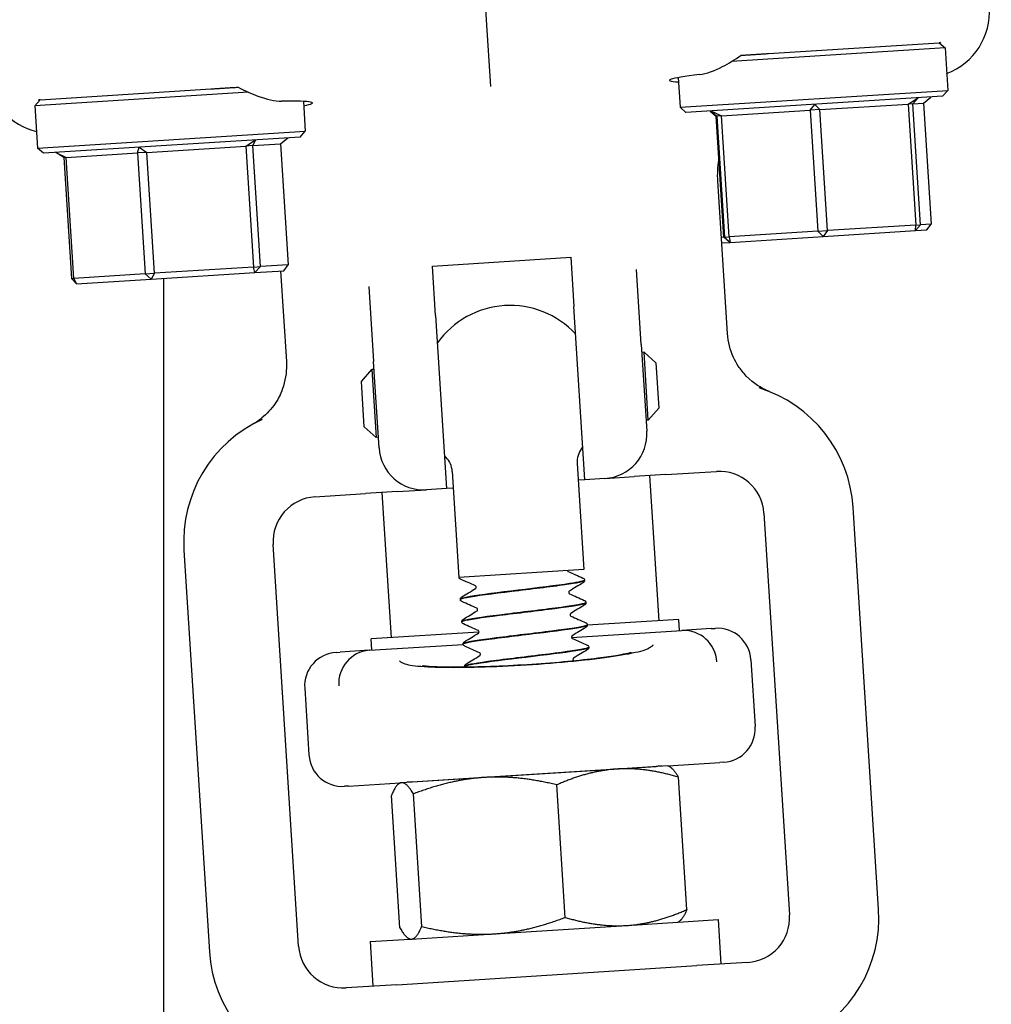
# Model space of a CAD drawing. Header units: inches. Extents: x 18 to 846, y -44 to 561.
# Tile 613 of 637: x 472.28 to 474.99, y 511.02 to 513.77. Entities that reach past the tile are written whole.
import ezdxf

# ---------------------------------------------------------------- set-up
doc = ezdxf.new("R2010")
doc.units = ezdxf.units.IN
doc.header["$LTSCALE"] = 24
doc.header["$MEASUREMENT"] = 0
doc.layers.add('Visible (ANSI)', color=7, linetype='Continuous', lineweight=30)

msp = doc.modelspace()

# ---------------------------------------------------------------- linework, layer by layer
at = {"layer": 'Visible (ANSI)'}
for p, q in [((473.55207, 514.21544), (473.58051, 513.7669)), ((473.58051, 513.7669), (473.59238, 513.57981)), ((474.36935, 513.67232), (474.8465, 513.70257)), ((474.85019, 513.7028), (474.8465, 513.70257)), ((474.8465, 513.70257), (474.86308, 513.68797)), ((474.86308, 513.68797), (474.26615, 513.65012)), ((474.86308, 513.68797), (474.87059, 513.56945)), ((474.11683, 513.60499), (474.1221, 513.522)), ((472.91512, 513.56446), (472.31819, 513.52661)), ((472.33279, 513.54319), (472.80994, 513.57344)), ((474.1221, 513.522), (474.87059, 513.56945)), ((474.85599, 513.55287), (474.87059, 513.56945)), ((472.33279, 513.54319), (472.31819, 513.52661)), ((472.33279, 513.54319), (472.3291, 513.54296)), ((473.06894, 513.53854), (473.0742, 513.45555)), ((474.85599, 513.55287), (474.13868, 513.50739)), ((474.76011, 513.53114), (474.78823, 513.54857)), ((474.78823, 513.54857), (474.7735, 513.53198)), ((474.80252, 513.53382), (474.82363, 513.55082)), ((472.31819, 513.52661), (472.3257, 513.4081)), ((474.13868, 513.50739), (474.1221, 513.522)), ((474.20644, 513.51169), (474.22315, 513.49709)), ((474.20815, 513.5118), (474.23823, 513.49805)), ((474.22461, 513.49718), (474.20815, 513.5118)), ((474.23823, 513.49805), (474.4864, 513.51378)), ((474.4864, 513.51378), (474.49904, 513.53024)), ((474.5134, 513.51549), (474.4864, 513.51378)), ((474.4864, 513.51378), (474.50783, 513.17571)), ((474.49904, 513.53024), (474.5134, 513.51549)), ((474.5134, 513.51549), (474.76011, 513.53114)), ((474.53484, 513.17742), (474.5134, 513.51549)), ((474.7735, 513.53198), (474.76011, 513.53114)), ((474.76011, 513.53114), (474.78155, 513.19306)), ((474.7735, 513.53198), (474.80252, 513.53382)), ((474.79493, 513.19391), (474.7735, 513.53198)), ((474.80252, 513.53382), (474.82396, 513.19575)), ((474.22315, 513.49709), (474.22461, 513.49718)), ((474.24458, 513.15902), (474.22315, 513.49709)), ((474.23823, 513.49805), (474.22461, 513.49718)), ((474.22461, 513.49718), (474.24604, 513.15911)), ((474.25967, 513.15997), (474.23823, 513.49805)), ((472.3257, 513.4081), (473.0742, 513.45555)), ((473.0596, 513.43897), (473.0742, 513.45555)), ((473.0596, 513.43897), (472.34229, 513.39349)), ((472.90811, 513.41371), (472.93481, 513.43106)), ((472.93481, 513.43106), (472.92745, 513.41494)), ((473.00481, 513.41984), (473.02549, 513.43681)), ((472.34229, 513.39349), (472.3257, 513.4081)), ((472.60523, 513.39451), (472.61026, 513.41048)), ((472.61026, 513.41048), (472.63123, 513.39615)), ((472.63123, 513.39615), (472.90811, 513.41371)), ((472.92745, 513.41494), (472.90811, 513.41371)), ((472.90811, 513.41371), (472.92955, 513.07564)), ((472.92745, 513.41494), (473.00481, 513.41984)), ((472.94888, 513.07686), (472.92745, 513.41494)), ((473.00481, 513.41984), (473.02624, 513.08177)), ((472.37639, 513.39565), (472.40572, 513.38186)), ((472.39905, 513.38143), (472.37639, 513.39565)), ((472.40572, 513.38186), (472.39905, 513.38143)), ((472.39905, 513.38143), (472.42049, 513.04336)), ((472.40572, 513.38186), (472.60523, 513.39451)), ((472.42715, 513.04378), (472.40572, 513.38186)), ((472.63123, 513.39615), (472.60523, 513.39451)), ((472.60523, 513.39451), (472.62667, 513.05643)), ((472.65267, 513.05808), (472.63123, 513.39615)), ((474.25487, 512.8898), (474.22783, 513.31616)), ((474.78155, 513.19306), (474.53484, 513.17742)), ((474.79493, 513.19391), (474.78036, 513.17733)), ((474.78036, 513.17733), (474.78155, 513.19306)), ((474.78036, 513.17733), (474.81196, 513.17934)), ((474.78155, 513.19306), (474.79493, 513.19391)), ((474.82396, 513.19575), (474.79493, 513.19391)), ((474.81196, 513.17934), (474.82396, 513.19575)), ((474.24458, 513.15902), (474.23782, 513.15859)), ((474.24604, 513.15911), (474.24458, 513.15902)), ((474.24458, 513.15902), (474.26113, 513.14441)), ((474.24604, 513.15911), (474.25967, 513.15997)), ((474.26266, 513.14451), (474.24604, 513.15911)), ((474.50783, 513.17571), (474.25967, 513.15997)), ((474.25967, 513.15997), (474.26266, 513.14451)), ((474.26266, 513.14451), (474.52227, 513.16097)), ((474.50783, 513.17571), (474.53484, 513.17742)), ((474.52227, 513.16097), (474.50783, 513.17571)), ((474.53484, 513.17742), (474.52227, 513.16097)), ((474.52227, 513.16097), (474.78036, 513.17733)), ((474.23881, 513.143), (474.26113, 513.14441)), ((474.26113, 513.14441), (474.26266, 513.14451)), ((473.43002, 513.07851), (473.81675, 513.10303)), ((473.81675, 513.10303), (473.82549, 512.96516)), ((472.92955, 513.07564), (472.65267, 513.05808)), ((472.92955, 513.07564), (472.94888, 513.07686)), ((472.93307, 513.06021), (472.92955, 513.07564)), ((472.94888, 513.07686), (472.93307, 513.06021)), ((473.02624, 513.08177), (472.94888, 513.07686)), ((473.01401, 513.06534), (473.02624, 513.08177)), ((473.43876, 512.94064), (473.43002, 513.07851)), ((474.01381, 512.8594), (474.00054, 513.06864)), ((472.42049, 513.04336), (472.42715, 513.04378)), ((472.4347, 513.02861), (472.42049, 513.04336)), ((472.62667, 513.05643), (472.42715, 513.04378)), ((472.42715, 513.04378), (472.4347, 513.02861)), ((472.4347, 513.02861), (472.64342, 513.04184)), ((472.62667, 513.05643), (472.65267, 513.05808)), ((472.64342, 513.04184), (472.62667, 513.05643)), ((472.64342, 513.04184), (472.93307, 513.06021)), ((472.65267, 513.05808), (472.64342, 513.04184)), ((472.67843, 510.27923), (472.67843, 513.04406)), ((472.93307, 513.06021), (473.01401, 513.06534)), ((473.02234, 512.81165), (473.00629, 513.06485)), ((473.25204, 513.02118), (473.26531, 512.81194)), ((473.85617, 512.48121), (473.82549, 512.96516)), ((473.43876, 512.94064), (473.46945, 512.45669)), ((474.01381, 512.8594), (474.02915, 512.61743)), ((474.02147, 512.83738), (474.01523, 512.83699)), ((474.03349, 512.64776), (474.02147, 512.83738)), ((474.05463, 512.80817), (474.02147, 512.83738)), ((473.28065, 512.56997), (473.26531, 512.81194)), ((474.05463, 512.80817), (474.0627, 512.68093)), ((473.23128, 512.75597), (473.26049, 512.78913)), ((473.26673, 512.78953), (473.26049, 512.78913)), ((473.26049, 512.78913), (473.27252, 512.59951)), ((473.23935, 512.62872), (473.23128, 512.75597)), ((474.0627, 512.68093), (474.03349, 512.64776)), ((473.23935, 512.62872), (473.27252, 512.59951)), ((474.03349, 512.64776), (474.02725, 512.64737)), ((473.27875, 512.59991), (473.27252, 512.59951)), ((473.83449, 512.52683), (473.85328, 512.23052)), ((473.48519, 512.50468), (473.50398, 512.20837)), ((474.08255, 512.49556), (473.9938, 512.48993)), ((474.03706, 512.49268), (474.06277, 512.08724)), ((474.08255, 512.49556), (474.22418, 512.50454)), ((473.85617, 512.48121), (473.83746, 512.48002)), ((473.91231, 512.48477), (473.85617, 512.48121)), ((473.91231, 512.48477), (473.9938, 512.48993)), ((473.10144, 512.43335), (473.24307, 512.44233)), ((473.33183, 512.44796), (473.24307, 512.44233)), ((473.28856, 512.44522), (473.31427, 512.03978)), ((473.33183, 512.44796), (473.41331, 512.45313)), ((473.46945, 512.45669), (473.41331, 512.45313)), ((473.48816, 512.45787), (473.46945, 512.45669)), ((474.35684, 512.3877), (474.42803, 511.26496)), ((474.67753, 511.28078), (474.60634, 512.40352)), ((473.05579, 511.17795), (472.9846, 512.30069)), ((472.7351, 512.28487), (472.80629, 511.16213)), ((473.85328, 512.23052), (473.50398, 512.20837)), ((473.85517, 512.20064), (473.85521, 512.20002)), ((473.50786, 512.14727), (473.50789, 512.14665)), ((473.85913, 512.1382), (473.85917, 512.13758)), ((473.51181, 512.08484), (473.51185, 512.08422)), ((474.1189, 512.0908), (473.86312, 512.07458)), ((474.12088, 512.05961), (474.1189, 512.0908)), ((473.56003, 512.05536), (473.25813, 512.03622)), ((473.81898, 512.04047), (474.12674, 512.05998)), ((473.86309, 512.07576), (473.86313, 512.07514)), ((474.20929, 512.06522), (474.12674, 512.05998)), ((474.20929, 512.06522), (474.22068, 512.06594)), ((473.26011, 512.00504), (473.25813, 512.03622)), ((473.51577, 512.0224), (473.51581, 512.02178)), ((473.16031, 511.99871), (473.17171, 511.99943)), ((473.25425, 512.00466), (473.17171, 511.99943)), ((473.25425, 512.00466), (473.51589, 512.02125)), ((473.86705, 512.01333), (473.86709, 512.01271)), ((474.32018, 511.97831), (474.33204, 511.79119)), ((473.51973, 511.95996), (473.51977, 511.95934)), ((473.07268, 511.89921), (473.08454, 511.71209)), ((473.3733, 511.63685), (474.0551, 511.68008)), ((473.94532, 511.67273), (473.57484, 511.64924)), ((474.08847, 511.6818), (473.94532, 511.67273)), ((474.08847, 511.6818), (474.23301, 511.69097)), ((474.08847, 511.6818), (474.09242, 511.67985)), ((474.24441, 511.69169), (474.23301, 511.69097)), ((473.57484, 511.64924), (473.34374, 511.63459)), ((473.53955, 511.6474), (473.53957, 511.64716)), ((474.14088, 511.27981), (474.1174, 511.65008)), ((473.19543, 511.62518), (473.18404, 511.62446)), ((473.19543, 511.62518), (473.33998, 511.63435)), ((473.33998, 511.63435), (473.33631, 511.63191)), ((473.34374, 511.63459), (473.33998, 511.63435)), ((473.80096, 511.25826), (473.77748, 511.62853)), ((473.33877, 511.22895), (473.31529, 511.59922)), ((473.39991, 511.23283), (473.37643, 511.6031)), ((474.11702, 511.24524), (474.22843, 511.2523)), ((474.22843, 511.2523), (474.23634, 511.12755)), ((473.60255, 511.21212), (473.97304, 511.23561)), ((473.97304, 511.23561), (474.11619, 511.24468)), ((474.11619, 511.24468), (474.11985, 511.24712)), ((473.25539, 511.1906), (473.3668, 511.19767)), ((473.36769, 511.19722), (473.36375, 511.19918)), ((473.36769, 511.19722), (473.37146, 511.19746)), ((473.37146, 511.19746), (473.60255, 511.21212)), ((473.25539, 511.1906), (473.2633, 511.06585)), ((473.33008, 511.07009), (474.16956, 511.12332)), ((474.31119, 511.1323), (474.16956, 511.12332)), ((473.33008, 511.07009), (473.18845, 511.06111))]:
    msp.add_line(p, q, dxfattribs=at)
for centre, radius, start, end in [((473.64699, 512.71845), 0.25, 42.82295, 144.43301), ((474.23209, 512.37979), 0.375, 3.62798, 72.73227), ((473.10935, 512.3086), 0.375, 114.52369, 183.62798), ((473.9044, 512.60952), 0.125, 273.62798, 3.62798), ((473.64699, 512.71845), 0.25, 323.09218, 324.43301), ((473.4054, 512.57788), 0.125, 183.62798, 273.62798), ((473.64699, 512.71845), 0.25, 222.82295, 224.16378), ((473.89687, 512.53078), 0.0625, 143.09218, 183.62798), ((473.42282, 512.50072), 0.0625, 3.62798, 44.16378), ((474.23209, 512.37979), 0.125, 3.62798, 93.62798), ((473.10935, 512.3086), 0.125, 93.62798, 183.62798), ((474.22661, 511.97238), 0.09375, 3.62798, 93.62798), ((473.16624, 511.90515), 0.09375, 93.62798, 183.62798), ((474.23848, 511.78525), 0.09375, 273.62798, 3.62798), ((473.17811, 511.71802), 0.09375, 183.62798, 273.62798), ((474.30328, 511.25705), 0.375, 294.52369, 3.62798), ((474.30328, 511.25705), 0.125, 273.62798, 3.62798), ((473.18054, 511.18586), 0.125, 183.62798, 273.62798), ((473.18054, 511.18586), 0.375, 183.62798, 252.73227)]:
    msp.add_arc(centre, radius, start, end, dxfattribs=at)
for centre, major_axis, ratio, start_param, end_param in [((474.79852, 513.79114), (-0.18338, 0.04709), 0.9903423, 2.1937689, 3.4534494), ((474.49147, 513.62269), (0.3992, 0.02531), 0.0433333, 2.4752022, 3.4970139), ((472.69507, 513.50879), (0.3992, 0.02531), 0.0433333, 5.9277641, 6.9495757), ((472.3692, 513.63711), (0.17596, 0.06988), 0.9903423, 3.5077861, 4.0894164), ((473.9073, 511.95213), (0.23898, 0.10328), 0.1325254, 0.3357379, 0.3537118), ((474.13354, 511.96648), (-0.02413, 0.09068), 0.976791, 4.5200982, 6.0729206), ((473.25932, 511.91105), (-0.01248, -0.093), 0.976791, 3.3518573, 4.9046798), ((473.48555, 511.92539), (-0.25011, 0.07226), 0.1325254, 5.9294735, 5.9474474)]:
    msp.add_ellipse(centre, major_axis=major_axis, ratio=ratio, start_param=start_param, end_param=end_param, dxfattribs=at)
for points in [[(474.85019, 513.7028), (474.84976, 513.70203), (474.84932, 513.70125), (474.84888, 513.70047)], [(474.22783, 513.31616), (474.2266, 513.33566), (474.22765, 513.35519), (474.23093, 513.37435)], [(473.80902, 512.22495), (473.82287, 512.21875), (473.83673, 512.21257), (473.85059, 512.20639)], [(473.55009, 512.18477), (473.53624, 512.19098), (473.52238, 512.19716), (473.50852, 512.20334)], [(473.8514, 512.19373), (473.83842, 512.18585), (473.82545, 512.17796), (473.81248, 512.17006)], [(473.51167, 512.15356), (473.52465, 512.16144), (473.53762, 512.16933), (473.55059, 512.17723)], [(473.81298, 512.16252), (473.82683, 512.15632), (473.84069, 512.15013), (473.85455, 512.14396)], [(473.55405, 512.12234), (473.5402, 512.12854), (473.52634, 512.13472), (473.51248, 512.1409)], [(473.51563, 512.09112), (473.52861, 512.099), (473.54158, 512.10689), (473.55454, 512.1148)], [(473.85535, 512.13129), (473.84238, 512.12341), (473.82941, 512.11552), (473.81644, 512.10762)], [(473.55801, 512.0599), (473.54415, 512.0661), (473.5303, 512.07229), (473.51644, 512.07846)], [(473.81694, 512.10008), (473.83079, 512.09388), (473.84465, 512.0877), (473.85851, 512.08152)], [(473.51959, 512.02869), (473.53257, 512.03657), (473.54554, 512.04446), (473.5585, 512.05236)], [(473.85931, 512.06886), (473.84634, 512.06098), (473.83336, 512.05309), (473.8204, 512.04518)], [(473.8209, 512.03764), (473.83475, 512.03144), (473.84861, 512.02526), (473.86247, 512.01908)], [(473.56196, 511.99746), (473.54811, 512.00366), (473.53426, 512.00985), (473.52039, 512.01602)], [(473.86327, 512.00642), (473.8503, 511.99854), (473.83732, 511.99065), (473.82436, 511.98275)], [(473.52355, 511.96625), (473.53653, 511.97413), (473.5495, 511.98202), (473.56246, 511.98992)], [(473.82486, 511.97521), (473.82513, 511.97508), (473.8254, 511.97496), (473.82567, 511.97484)], [(473.5203, 511.95739), (473.52004, 511.95797), (473.51985, 511.95863), (473.51977, 511.95931)], [(473.84261, 511.66661), (473.84262, 511.66648), (473.84263, 511.66635), (473.84266, 511.66622)], [(473.53958, 511.647), (473.53958, 511.64704), (473.53957, 511.64709), (473.53957, 511.64713)], [(473.53988, 511.64715), (473.53987, 511.64724), (473.53989, 511.64733), (473.53993, 511.64742)]]:
    msp.add_open_spline(points, degree=3, dxfattribs=at)
for points, knots in [([(474.17699, 513.61349), (474.19584, 513.61573), (474.21789, 513.62385), (474.25805, 513.64473), (474.27557, 513.65557), (474.29266, 513.66745)], [2.4581256, 2.4581256, 2.4581256, 2.4581256, 2.68988255, 2.68988255, 2.85814401, 2.85814401, 2.85814401, 2.85814401]), ([(472.88664, 513.57831), (472.90511, 513.56866), (472.92391, 513.5601), (472.96638, 513.54448), (472.98924, 513.53923), (473.00819, 513.53938)], [0.52955844, 0.52955844, 0.52955844, 0.52955844, 0.6981502, 0.6981502, 0.92955653, 0.92955653, 0.92955653, 0.92955653]), ([(472.3307, 513.54081), (472.33042, 513.54117), (472.33016, 513.54153), (472.32963, 513.54224), (472.32936, 513.5426), (472.3291, 513.54296)], [2.930890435, 2.930890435, 2.930890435, 2.930890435, 2.936136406, 2.936136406, 2.941287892, 2.941287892, 2.941287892, 2.941287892]), ([(474.28507, 512.79903), (474.28002, 512.80677), (474.27553, 512.81488), (474.26202, 512.84425), (474.25633, 512.86679), (474.25487, 512.8898)], [0.29103261, 0.29103261, 0.29103261, 0.29103261, 0.36171436, 0.36171436, 0.53738428, 0.53738428, 0.53738428, 0.53738428]), ([(473.00384, 512.7178), (473.00788, 512.72611), (473.01131, 512.73472), (473.021, 512.76556), (473.0238, 512.78864), (473.02234, 512.81165)], [0.29103261, 0.29103261, 0.29103261, 0.29103261, 0.36171436, 0.36171436, 0.53738428, 0.53738428, 0.53738428, 0.53738428]), ([(474.36456, 512.7309), (474.36358, 512.73134), (474.36261, 512.73179), (474.35168, 512.73695), (474.32941, 512.74843), (474.29909, 512.77969), (474.29161, 512.78904), (474.28507, 512.79903)], [0.01027275, 0.01027275, 0.01027275, 0.01027275, 0.01655356, 0.01655356, 0.11390533, 0.11390533, 0.15067112, 0.15067112, 0.15067112, 0.15067112]), ([(473.00384, 512.7178), (472.99578, 512.70122), (472.98532, 512.68593), (472.9591, 512.6576), (472.94593, 512.64817), (472.93637, 512.6419), (472.93484, 512.64093), (472.93359, 512.64017)], [0, 0, 0, 0, 0.14044728, 0.14044728, 0.29472543, 0.29472543, 0.32889511, 0.32889511, 0.32889511, 0.32889511]), ([(474.37203, 512.72771), (474.37193, 512.72774), (474.37183, 512.72778), (474.36928, 512.72881), (474.36689, 512.72984), (474.36456, 512.7309)], [-0.369912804, -0.369912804, -0.369912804, -0.369912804, -0.369497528, -0.369497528, -0.358790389, -0.358790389, -0.358790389, -0.358790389]), ([(472.93359, 512.64017), (472.93142, 512.63882), (472.92917, 512.6375), (472.92677, 512.63616), (472.92668, 512.63611), (472.92659, 512.63606)], [-0.020804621, -0.020804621, -0.020804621, -0.020804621, 0, 0, 0.00080674, 0.00080674, 0.00080674, 0.00080674]), ([(473.80714, 512.2276), (473.80744, 512.22651), (473.80805, 512.22576), (473.80879, 512.22507), (473.80898, 512.22498), (473.80903, 512.22495), (473.80903, 512.22495), (473.80903, 512.22495)], [0, 0, 0, 0, 0.019585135, 0.019585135, 0.03717489, 0.03717489, 0.039574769, 0.039574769, 0.039574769, 0.039574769]), ([(473.50852, 512.20334), (473.50782, 512.20364), (473.50709, 512.20402), (473.50586, 512.20509), (473.50541, 512.20555), (473.5046, 512.20675), (473.50424, 512.20753), (473.50405, 512.20838)], [0, 0, 0, 0, 0.023435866, 0.023435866, 0.035520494, 0.035520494, 0.047958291, 0.047958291, 0.047958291, 0.047958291]), ([(473.50824, 512.14665), (473.50807, 512.14821), (473.51415, 512.15016), (473.52646, 512.15251), (473.55068, 512.15713), (473.59844, 512.16324), (473.65144, 512.16969), (473.70424, 512.17611), (473.76101, 512.18279), (473.80017, 512.18834), (473.83494, 512.19328), (473.85512, 512.19728), (473.85517, 512.20002)], [94.2450706, 94.2450706, 94.2450706, 94.2450706, 94.7168163, 94.7168163, 94.7168163, 95.6446581, 95.6446581, 95.6446581, 96.5689115, 96.5689115, 96.5689115, 97.3893723, 97.3893723, 97.3893723, 97.3893723]), ([(473.85501, 512.20065), (473.85501, 512.19828), (473.84023, 512.19496), (473.81319, 512.19087), (473.77805, 512.18555), (473.72304, 512.17898), (473.66928, 512.17248), (473.61553, 512.16598), (473.56431, 512.15964), (473.53525, 512.15471), (473.51737, 512.15168), (473.50815, 512.14919), (473.50815, 512.14729)], [-103.6752666, -103.6752666, -103.6752666, -103.6752666, -102.9605503, -102.9605503, -102.9605503, -102.0313957, -102.0313957, -102.0313957, -101.1024988, -101.1024988, -101.1024988, -100.5309649, -100.5309649, -100.5309649, -100.5309649]), ([(473.85059, 512.20639), (473.85133, 512.20606), (473.85212, 512.20566), (473.85344, 512.20446), (473.85392, 512.20392), (473.85474, 512.20251), (473.85507, 512.20161), (473.85517, 512.20067)], [0, 0, 0, 0, 0.024898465, 0.024898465, 0.037820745, 0.037820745, 0.051208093, 0.051208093, 0.051208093, 0.051208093]), ([(473.85522, 512.19999), (473.85524, 512.19871), (473.85484, 512.19749), (473.85384, 512.19576), (473.85328, 512.19518), (473.85229, 512.19431), (473.85184, 512.194), (473.8514, 512.19373)], [0, 0, 0, 0, 0.017960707, 0.017960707, 0.035135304, 0.035135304, 0.051182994, 0.051182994, 0.051182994, 0.051182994]), ([(473.55214, 512.18111), (473.55206, 512.18232), (473.55149, 512.1834), (473.55063, 512.18443), (473.55033, 512.18462), (473.55012, 512.18476), (473.55008, 512.18478), (473.55008, 512.18478)], [0, 0, 0, 0, 0.02017106, 0.02017106, 0.036592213, 0.036592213, 0.045399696, 0.045399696, 0.045399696, 0.045399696]), ([(473.55059, 512.17723), (473.55065, 512.17727), (473.55081, 512.1774), (473.55129, 512.17796), (473.55157, 512.17837), (473.55203, 512.17954), (473.55219, 512.18033), (473.55214, 512.18111)], [0.008751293, 0.008751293, 0.008751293, 0.008751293, 0.024017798, 0.024017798, 0.03673453, 0.03673453, 0.049915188, 0.049915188, 0.049915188, 0.049915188]), ([(473.8125, 512.17007), (473.81247, 512.17005), (473.8123, 512.16994), (473.81178, 512.16933), (473.8115, 512.16892), (473.81104, 512.16775), (473.81088, 512.16697), (473.81093, 512.16618)], [0.006616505, 0.006616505, 0.006616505, 0.006616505, 0.024017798, 0.024017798, 0.03673453, 0.03673453, 0.049915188, 0.049915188, 0.049915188, 0.049915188]), ([(473.81093, 512.16618), (473.81101, 512.16497), (473.81158, 512.16389), (473.81244, 512.16286), (473.81274, 512.16267), (473.81295, 512.16253), (473.81299, 512.16251), (473.81299, 512.16251)], [0, 0, 0, 0, 0.02017106, 0.02017106, 0.036592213, 0.036592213, 0.045399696, 0.045399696, 0.045399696, 0.045399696]), ([(473.50785, 512.1473), (473.50783, 512.14858), (473.50823, 512.1498), (473.50923, 512.15153), (473.50979, 512.15211), (473.51078, 512.15298), (473.51123, 512.15329), (473.51167, 512.15356)], [0, 0, 0, 0, 0.017960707, 0.017960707, 0.035135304, 0.035135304, 0.051182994, 0.051182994, 0.051182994, 0.051182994]), ([(473.51248, 512.1409), (473.51174, 512.14123), (473.51095, 512.14163), (473.50963, 512.14284), (473.50915, 512.14337), (473.50833, 512.14478), (473.508, 512.14568), (473.5079, 512.14663)], [0, 0, 0, 0, 0.024898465, 0.024898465, 0.037820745, 0.037820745, 0.051208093, 0.051208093, 0.051208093, 0.051208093]), ([(473.51205, 512.0842), (473.51188, 512.08499), (473.51337, 512.08588), (473.51661, 512.08689), (473.52914, 512.09077), (473.56758, 512.0963), (473.61715, 512.10254), (473.66661, 512.10876), (473.72596, 512.1156), (473.77253, 512.12164), (473.819, 512.12767), (473.85163, 512.13281), (473.85796, 512.13629), (473.85879, 512.13675), (473.85917, 512.13718), (473.85911, 512.13758)], [87.9618853, 87.9618853, 87.9618853, 87.9618853, 88.2020629, 88.2020629, 88.2020629, 89.131595, 89.131595, 89.131595, 90.0591077, 90.0591077, 90.0591077, 90.9847722, 90.9847722, 90.9847722, 91.106187, 91.106187, 91.106187, 91.106187]), ([(473.85913, 512.13823), (473.85913, 512.13822), (473.85913, 512.13821), (473.85913, 512.1382), (473.85933, 512.13513), (473.83284, 512.13036), (473.78982, 512.12455), (473.74681, 512.11874), (473.68831, 512.11195), (473.63668, 512.10559), (473.58507, 512.09923), (473.54154, 512.09339), (473.52275, 512.08911), (473.51546, 512.08746), (473.51196, 512.08604), (473.51211, 512.08485)], [-97.3920813, -97.3920813, -97.3920813, -97.3920813, -97.3894346, -97.3894346, -97.3894346, -96.461786, -96.461786, -96.461786, -95.5343789, -95.5343789, -95.5343789, -94.6072107, -94.6072107, -94.6072107, -94.2477796, -94.2477796, -94.2477796, -94.2477796]), ([(473.85455, 512.14396), (473.85529, 512.14363), (473.85608, 512.14322), (473.8574, 512.14202), (473.85787, 512.14149), (473.8587, 512.14008), (473.85903, 512.13918), (473.85913, 512.13823)], [0, 0, 0, 0, 0.024898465, 0.024898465, 0.037820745, 0.037820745, 0.051208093, 0.051208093, 0.051208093, 0.051208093]), ([(473.85917, 512.13755), (473.85919, 512.13628), (473.85879, 512.13505), (473.8578, 512.13332), (473.85724, 512.13274), (473.85625, 512.13187), (473.8558, 512.13156), (473.85535, 512.13129)], [0, 0, 0, 0, 0.017960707, 0.017960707, 0.035135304, 0.035135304, 0.051182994, 0.051182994, 0.051182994, 0.051182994]), ([(473.5561, 512.11868), (473.55602, 512.11988), (473.55545, 512.12097), (473.55459, 512.12199), (473.55429, 512.12219), (473.55408, 512.12232), (473.55404, 512.12234), (473.55404, 512.12234)], [0, 0, 0, 0, 0.02017106, 0.02017106, 0.036592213, 0.036592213, 0.045399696, 0.045399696, 0.045399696, 0.045399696]), ([(473.55454, 512.1148), (473.5546, 512.11484), (473.55477, 512.11496), (473.55524, 512.11553), (473.55553, 512.11593), (473.55599, 512.1171), (473.55615, 512.11789), (473.5561, 512.11868)], [0.008751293, 0.008751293, 0.008751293, 0.008751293, 0.024017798, 0.024017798, 0.03673453, 0.03673453, 0.049915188, 0.049915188, 0.049915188, 0.049915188]), ([(473.81646, 512.10763), (473.81643, 512.10761), (473.81626, 512.1075), (473.81574, 512.10689), (473.81546, 512.10649), (473.81499, 512.10532), (473.81484, 512.10453), (473.81489, 512.10374)], [0.006616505, 0.006616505, 0.006616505, 0.006616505, 0.024017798, 0.024017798, 0.03673453, 0.03673453, 0.049915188, 0.049915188, 0.049915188, 0.049915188]), ([(473.51181, 512.08486), (473.51179, 512.08614), (473.51219, 512.08737), (473.51319, 512.08909), (473.51375, 512.08968), (473.51473, 512.09054), (473.51519, 512.09085), (473.51563, 512.09112)], [0, 0, 0, 0, 0.017960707, 0.017960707, 0.035135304, 0.035135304, 0.051182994, 0.051182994, 0.051182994, 0.051182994]), ([(473.51644, 512.07846), (473.5157, 512.07879), (473.51491, 512.07919), (473.51359, 512.0804), (473.51311, 512.08093), (473.51229, 512.08234), (473.51196, 512.08324), (473.51186, 512.08419)], [0, 0, 0, 0, 0.024898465, 0.024898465, 0.037820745, 0.037820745, 0.051208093, 0.051208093, 0.051208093, 0.051208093]), ([(473.81489, 512.10374), (473.81497, 512.10254), (473.81554, 512.10145), (473.8164, 512.10043), (473.8167, 512.10023), (473.81691, 512.10009), (473.81695, 512.10008), (473.81695, 512.10008)], [0, 0, 0, 0, 0.02017106, 0.02017106, 0.036592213, 0.036592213, 0.045399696, 0.045399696, 0.045399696, 0.045399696]), ([(473.85851, 512.08152), (473.85925, 512.08119), (473.86003, 512.08079), (473.86136, 512.07958), (473.86183, 512.07905), (473.86266, 512.07764), (473.86298, 512.07674), (473.86309, 512.07579)], [0, 0, 0, 0, 0.024898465, 0.024898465, 0.037820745, 0.037820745, 0.051208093, 0.051208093, 0.051208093, 0.051208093]), ([(473.86293, 512.07578), (473.86308, 512.0751), (473.86198, 512.07434), (473.85955, 512.07349), (473.84876, 512.06973), (473.81205, 512.06432), (473.76346, 512.05816), (473.71488, 512.052), (473.65557, 512.04516), (473.60811, 512.03907), (473.56067, 512.03299), (473.52621, 512.02772), (473.51787, 512.02412), (473.51644, 512.0235), (473.51579, 512.02293), (473.51588, 512.0224)], [-91.108896, -91.108896, -91.108896, -91.108896, -90.9008742, -90.9008742, -90.9008742, -89.9748609, -89.9748609, -89.9748609, -89.0490707, -89.0490707, -89.0490707, -88.1235008, -88.1235008, -88.1235008, -87.9645943, -87.9645943, -87.9645943, -87.9645943]), ([(473.51582, 512.02175), (473.51581, 512.02184), (473.51581, 512.02192), (473.51584, 512.022), (473.51686, 512.02514), (473.54431, 512.02995), (473.58775, 512.03578), (473.63115, 512.0416), (473.68949, 512.04837), (473.74066, 512.05469), (473.79178, 512.06099), (473.83455, 512.06677), (473.85277, 512.071), (473.85968, 512.0726), (473.86299, 512.07397), (473.86285, 512.07513)], [81.6787, 81.6787, 81.6787, 81.6787, 81.7038978, 81.7038978, 81.7038978, 82.6277161, 82.6277161, 82.6277161, 83.5507651, 83.5507651, 83.5507651, 84.4730857, 84.4730857, 84.4730857, 84.8230016, 84.8230016, 84.8230016, 84.8230016]), ([(473.56006, 512.05624), (473.55998, 512.05744), (473.55941, 512.05853), (473.55855, 512.05955), (473.55825, 512.05975), (473.55803, 512.05989), (473.558, 512.0599), (473.558, 512.0599)], [0, 0, 0, 0, 0.02017106, 0.02017106, 0.036592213, 0.036592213, 0.045399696, 0.045399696, 0.045399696, 0.045399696]), ([(473.5585, 512.05236), (473.55856, 512.0524), (473.55873, 512.05252), (473.5592, 512.05309), (473.55949, 512.05349), (473.55995, 512.05466), (473.56011, 512.05545), (473.56006, 512.05624)], [0.008751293, 0.008751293, 0.008751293, 0.008751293, 0.024017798, 0.024017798, 0.03673453, 0.03673453, 0.049915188, 0.049915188, 0.049915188, 0.049915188]), ([(473.86313, 512.07512), (473.86315, 512.07384), (473.86275, 512.07261), (473.86176, 512.07089), (473.8612, 512.0703), (473.86021, 512.06944), (473.85976, 512.06913), (473.85931, 512.06886)], [0, 0, 0, 0, 0.017960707, 0.017960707, 0.035135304, 0.035135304, 0.051182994, 0.051182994, 0.051182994, 0.051182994]), ([(473.51577, 512.02243), (473.51575, 512.0237), (473.51615, 512.02493), (473.51715, 512.02666), (473.5177, 512.02724), (473.51869, 512.02811), (473.51915, 512.02842), (473.51959, 512.02869)], [0, 0, 0, 0, 0.017960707, 0.017960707, 0.035135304, 0.035135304, 0.051182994, 0.051182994, 0.051182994, 0.051182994]), ([(473.82042, 512.0452), (473.82039, 512.04517), (473.82021, 512.04506), (473.8197, 512.04445), (473.81942, 512.04405), (473.81895, 512.04288), (473.8188, 512.04209), (473.81885, 512.0413)], [0.006616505, 0.006616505, 0.006616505, 0.006616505, 0.024017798, 0.024017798, 0.03673453, 0.03673453, 0.049915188, 0.049915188, 0.049915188, 0.049915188]), ([(473.81885, 512.0413), (473.81893, 512.0401), (473.8195, 512.03901), (473.82036, 512.03799), (473.82065, 512.03779), (473.82087, 512.03766), (473.82091, 512.03764), (473.82091, 512.03764)], [0, 0, 0, 0, 0.02017106, 0.02017106, 0.036592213, 0.036592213, 0.045399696, 0.045399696, 0.045399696, 0.045399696]), ([(473.35381, 511.96662), (473.36328, 511.96336), (473.38124, 511.96083), (473.43214, 511.95753), (473.46459, 511.95679), (473.53985, 511.9572), (473.58193, 511.95835), (473.6703, 511.96239), (473.71573, 511.96526), (473.80403, 511.97233), (473.84605, 511.97647), (473.92119, 511.98552), (473.95359, 511.99034), (474.00525, 512.00018), (474.02354, 512.00511), (474.03278, 512.00967)], [0, 0, 0, 0, 0.344205, 0.344205, 0.6883035, 0.6883035, 1.0322227, 1.0322227, 1.3758839, 1.3758839, 1.7193458, 1.7193458, 2.0628667, 2.0628667, 2.4173808, 2.4173808, 2.4173808, 2.4173808]), ([(473.98569, 511.99804), (473.98569, 511.99804), (473.98554, 511.99799), (473.98417, 511.99761), (473.98104, 511.99679), (473.96987, 511.99433), (473.96015, 511.99244), (473.93279, 511.98784), (473.91371, 511.98505), (473.86688, 511.97911), (473.83845, 511.976), (473.77654, 511.97015), (473.74214, 511.96739), (473.67303, 511.96278), (473.63804, 511.96091), (473.57136, 511.95828), (473.54013, 511.95752), (473.48501, 511.95711), (473.46126, 511.95742), (473.42597, 511.95875), (473.41296, 511.95973), (473.40421, 511.96071), (473.40276, 511.96091), (473.40208, 511.96101), (473.402, 511.96103), (473.402, 511.96103)], [-3.9197905, -3.9197905, -3.9197905, -3.9197905, -3.8923457, -3.8923457, -3.779618, -3.779618, -3.6122028, -3.6122028, -3.3893232, -3.3893232, -3.1324583, -3.1324583, -2.8590136, -2.8590136, -2.5819763, -2.5819763, -2.308624, -2.308624, -2.0477624, -2.0477624, -1.8214592, -1.8214592, -1.7487926, -1.7487926, -1.7289388, -1.7289388, -1.7289388, -1.7289388]), ([(473.52039, 512.01602), (473.51966, 512.01635), (473.51887, 512.01676), (473.51755, 512.01796), (473.51707, 512.01849), (473.51625, 512.0199), (473.51592, 512.0208), (473.51581, 512.02175)], [0, 0, 0, 0, 0.024898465, 0.024898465, 0.037820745, 0.037820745, 0.051208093, 0.051208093, 0.051208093, 0.051208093]), ([(473.86673, 512.01333), (473.86693, 512.01201), (473.86257, 512.01039), (473.85354, 512.00848), (473.8328, 512.00409), (473.78788, 511.99817), (473.73588, 511.9918), (473.68389, 511.98543), (473.62605, 511.97869), (473.58432, 511.97297), (473.544, 511.96744), (473.51965, 511.96293), (473.51974, 511.95996)], [-84.8257107, -84.8257107, -84.8257107, -84.8257107, -84.4233738, -84.4233738, -84.4233738, -83.4988671, -83.4988671, -83.4988671, -82.5745653, -82.5745653, -82.5745653, -81.681409, -81.681409, -81.681409, -81.681409]), ([(473.5199, 511.95932), (473.5199, 511.96181), (473.53618, 511.96532), (473.56548, 511.96967), (473.60194, 511.97507), (473.65767, 511.98169), (473.71129, 511.98818), (473.76485, 511.99467), (473.81503, 512.00093), (473.84261, 512.00577), (473.85864, 512.00858), (473.86681, 512.01089), (473.86678, 512.01269)], [75.3955147, 75.3955147, 75.3955147, 75.3955147, 76.1425075, 76.1425075, 76.1425075, 77.0718173, 77.0718173, 77.0718173, 78.0001054, 78.0001054, 78.0001054, 78.5398163, 78.5398163, 78.5398163, 78.5398163]), ([(473.56401, 511.9938), (473.56394, 511.99501), (473.56337, 511.99609), (473.56251, 511.99712), (473.56221, 511.99731), (473.56199, 511.99745), (473.56196, 511.99747), (473.56196, 511.99747)], [0, 0, 0, 0, 0.02017106, 0.02017106, 0.036592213, 0.036592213, 0.045399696, 0.045399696, 0.045399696, 0.045399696]), ([(473.86247, 512.01908), (473.86321, 512.01875), (473.86399, 512.01835), (473.86532, 512.01714), (473.86579, 512.01661), (473.86661, 512.0152), (473.86694, 512.0143), (473.86705, 512.01335)], [0, 0, 0, 0, 0.024898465, 0.024898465, 0.037820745, 0.037820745, 0.051208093, 0.051208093, 0.051208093, 0.051208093]), ([(473.86709, 512.01268), (473.86711, 512.0114), (473.86671, 512.01018), (473.86572, 512.00845), (473.86516, 512.00787), (473.86417, 512.007), (473.86372, 512.00669), (473.86327, 512.00642)], [0, 0, 0, 0, 0.017960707, 0.017960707, 0.035135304, 0.035135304, 0.051182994, 0.051182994, 0.051182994, 0.051182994]), ([(474.03278, 512.00967), (474.03327, 512.00991), (474.03375, 512.01015), (474.03622, 512.01143), (474.03802, 512.01248), (474.04229, 512.01524), (474.0444, 512.01697), (474.04649, 512.01912), (474.04692, 512.01962), (474.04736, 512.02016), (474.04741, 512.02022), (474.04745, 512.02028)], [0.05166308, 0.05166308, 0.05166308, 0.05166308, 0.07036558, 0.07036558, 0.15060424, 0.15060424, 0.28322209, 0.28322209, 0.32342002, 0.32342002, 0.3282584, 0.3282584, 0.3282584, 0.3282584]), ([(473.33792, 511.97529), (473.33797, 511.97524), (473.33803, 511.97519), (473.33852, 511.97471), (473.339, 511.97428), (473.34133, 511.97241), (473.34367, 511.97095), (473.34827, 511.96874), (473.35018, 511.96793), (473.35279, 511.96698), (473.35329, 511.9668), (473.35381, 511.96662)], [-0.00483264, -0.00483264, -0.00483264, -0.00483264, 0, 0, 0.03929975, 0.03929975, 0.17286172, 0.17286172, 0.25278744, 0.25278744, 0.27153158, 0.27153158, 0.27153158, 0.27153158]), ([(473.56246, 511.98992), (473.56252, 511.98996), (473.56269, 511.99009), (473.56316, 511.99065), (473.56345, 511.99106), (473.56391, 511.99223), (473.56406, 511.99301), (473.56401, 511.9938)], [0.008751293, 0.008751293, 0.008751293, 0.008751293, 0.024017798, 0.024017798, 0.03673453, 0.03673453, 0.049915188, 0.049915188, 0.049915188, 0.049915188]), ([(473.82438, 511.98276), (473.82435, 511.98274), (473.82417, 511.98263), (473.82366, 511.98202), (473.82338, 511.98161), (473.82291, 511.98044), (473.82276, 511.97965), (473.82281, 511.97887)], [0.006616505, 0.006616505, 0.006616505, 0.006616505, 0.024017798, 0.024017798, 0.03673453, 0.03673453, 0.049915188, 0.049915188, 0.049915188, 0.049915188]), ([(473.82281, 511.97887), (473.82288, 511.97766), (473.82346, 511.97658), (473.82431, 511.97555), (473.82461, 511.97536), (473.82483, 511.97522), (473.82486, 511.9752), (473.82486, 511.9752)], [0, 0, 0, 0, 0.02017106, 0.02017106, 0.036592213, 0.036592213, 0.045399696, 0.045399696, 0.045399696, 0.045399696]), ([(473.51973, 511.95999), (473.51971, 511.96127), (473.52011, 511.96249), (473.52111, 511.96422), (473.52166, 511.9648), (473.52265, 511.96567), (473.52311, 511.96598), (473.52355, 511.96625)], [0, 0, 0, 0, 0.017960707, 0.017960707, 0.035135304, 0.035135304, 0.051182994, 0.051182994, 0.051182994, 0.051182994]), ([(474.07157, 511.68073), (474.07155, 511.68073), (474.07153, 511.68073), (474.0688, 511.68057), (474.06339, 511.68061), (474.0551, 511.68008)], [-0.00244603, -0.00244603, -0.00244603, -0.00244603, 0, 0, 0.30409051, 0.30409051, 0.30409051, 0.30409051]), ([(473.3733, 511.63685), (473.36501, 511.63633), (473.35965, 511.6356), (473.35692, 511.63542), (473.3569, 511.63542), (473.35688, 511.63542)], [0.0481126, 0.0481126, 0.0481126, 0.0481126, 0.35549776, 0.35549776, 0.35797029, 0.35797029, 0.35797029, 0.35797029])]:
    msp.add_open_spline(points, degree=3, knots=knots, dxfattribs=at)
for points, weights in [([(474.29266, 513.66745), (474.33093, 513.66988), (474.36935, 513.67232)], [0.999970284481, 0.999969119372, 0.999971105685]), ([(472.80994, 513.57344), (472.84836, 513.57588), (472.88664, 513.57831)], [0.999971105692, 0.99996911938, 0.999970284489]), ([(473.94532, 511.67273), (473.86644, 511.66773), (473.77748, 511.62853)], [1, 1.0379548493, 1]), ([(474.1174, 511.65008), (474.0242, 511.67773), (473.94532, 511.67273)], [1, 1.0379548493, 1]), ([(474.09242, 511.67985), (474.10354, 511.67433), (474.1174, 511.65008)], [1.01453722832, 1.02815693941, 1]), ([(473.57484, 511.64924), (473.48177, 511.64334), (473.37643, 511.6031)], [1, 1.0379548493, 1]), ([(473.77748, 511.62853), (473.6679, 511.65514), (473.57484, 511.64924)], [1, 1.0379548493, 1]), ([(473.34374, 511.63459), (473.32955, 511.63369), (473.31529, 511.59922)], [1, 1.0379548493, 1]), ([(473.37643, 511.6031), (473.35793, 511.63548), (473.34374, 511.63459)], [1, 1.0379548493, 1]), ([(473.97304, 511.23561), (474.05191, 511.24061), (474.14088, 511.27981)], [1, 1.0379548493, 1]), ([(474.14088, 511.27981), (474.13019, 511.254), (474.11985, 511.24712)], [1, 1.02815693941, 1.01453722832]), ([(473.60255, 511.21212), (473.69562, 511.21802), (473.80096, 511.25826)], [1, 1.0379548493, 1]), ([(473.80096, 511.25826), (473.89416, 511.2306), (473.97304, 511.23561)], [1, 1.0379548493, 1]), ([(473.33877, 511.22895), (473.35727, 511.19656), (473.37146, 511.19746)], [1, 1.0379548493, 1]), ([(473.37146, 511.19746), (473.38564, 511.19836), (473.39991, 511.23283)], [1, 1.0379548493, 1]), ([(473.39991, 511.23283), (473.50949, 511.20621), (473.60255, 511.21212)], [1, 1.0379548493, 1])]:
    msp.add_rational_spline(points, weights, degree=2, dxfattribs=at)

doc.saveas('drawing.dxf')
